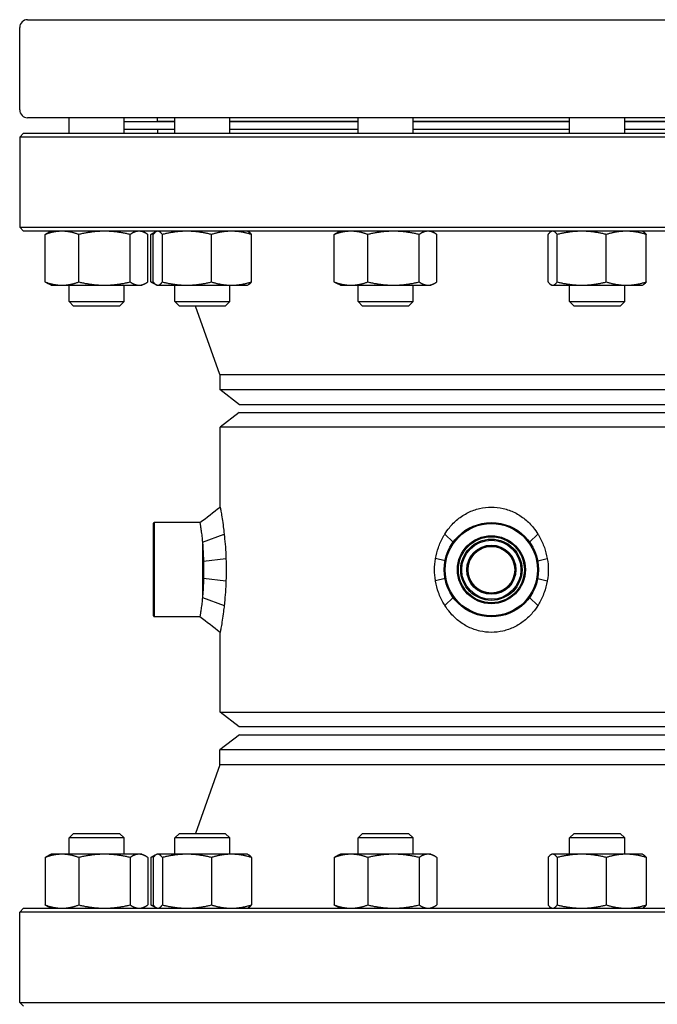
# Model space of a CAD drawing. Header units: inches. Extents: x 24 to 1128, y -69 to 748.
# Tile 599 of 656: x 603 to 613, y 594 to 609. Entities that reach past the tile are written whole.
import ezdxf

# ---------------------------------------------------------------- set-up
doc = ezdxf.new("R2010")
doc.units = ezdxf.units.IN
doc.header["$LTSCALE"] = 32
doc.header["$MEASUREMENT"] = 0
doc.layers.add('Visible (ANSI)', color=7, linetype='Continuous', lineweight=30)

msp = doc.modelspace()

# ---------------------------------------------------------------- linework, layer by layer
at = {"layer": 'Visible (ANSI)'}
for p, q in [((603.28063, 607.85353), (603.28063, 609.16353)), ((603.40563, 609.28853), (618.15563, 609.28853)), ((618.15563, 607.72853), (603.40563, 607.72853)), ((604.06461, 607.48353), (604.06461, 607.72853)), ((604.93961, 607.48353), (604.93961, 607.72853)), ((605.74694, 607.66353), (604.93961, 607.66353)), ((605.47063, 607.66853), (605.47063, 607.72853)), ((605.74694, 607.66853), (605.47063, 607.66853)), ((605.59063, 607.66353), (605.59063, 607.66853)), ((605.74694, 607.48353), (605.74694, 607.72853)), ((606.62194, 607.48353), (606.62194, 607.72853)), ((608.66081, 607.66853), (606.62194, 607.66853)), ((608.66081, 607.66353), (606.62194, 607.66353)), ((608.66081, 607.48353), (608.66081, 607.72853)), ((609.53581, 607.48353), (609.53581, 607.72853)), ((612.02546, 607.66853), (609.53581, 607.66853)), ((612.02546, 607.66353), (609.53581, 607.66353)), ((612.02546, 607.48353), (612.02546, 607.72853)), ((612.90046, 607.48353), (612.90046, 607.72853)), ((614.93933, 607.66853), (612.90046, 607.66853)), ((614.93933, 607.66353), (612.90046, 607.66353)), ((603.34313, 607.48353), (603.28063, 607.42103)), ((603.34313, 607.48353), (618.21813, 607.48353)), ((605.74694, 607.54353), (604.93961, 607.54353)), ((605.47063, 607.54353), (605.47063, 607.48353)), ((608.66081, 607.54353), (606.62194, 607.54353)), ((612.02546, 607.54353), (609.53581, 607.54353)), ((614.93933, 607.54353), (612.90046, 607.54353)), ((603.28063, 607.42103), (603.28063, 605.98603)), ((618.28063, 607.42103), (603.28063, 607.42103)), ((603.28063, 605.98603), (618.28063, 605.98603)), ((603.34313, 605.92353), (603.28063, 605.98603)), ((618.21813, 605.92353), (603.34313, 605.92353)), ((603.78311, 605.92353), (603.73733, 605.90218)), ((605.22111, 605.92353), (605.2669, 605.90218)), ((605.45398, 605.91819), (605.41965, 605.90218)), ((605.46544, 605.92353), (605.45418, 605.91828)), ((606.90344, 605.92353), (606.9147, 605.91828)), ((608.37931, 605.92353), (608.33352, 605.90218)), ((609.81731, 605.92353), (609.8631, 605.90218)), ((611.74396, 605.92353), (611.7327, 605.91828)), ((613.18196, 605.92353), (613.19321, 605.91828)), ((603.68468, 605.1164), (603.68468, 605.87166)), ((604.21916, 605.1164), (604.21916, 605.87166)), ((605.03659, 605.1164), (605.03659, 605.87166)), ((605.31955, 605.1164), (605.31955, 605.87166)), ((605.36701, 605.1164), (605.36701, 605.87166)), ((605.40391, 605.1164), (605.40391, 605.87166)), ((605.54913, 605.1164), (605.54913, 605.87166)), ((606.32966, 605.1164), (606.32966, 605.87166)), ((606.96496, 605.1164), (606.96496, 605.87166)), ((608.28088, 605.1164), (608.28088, 605.87166)), ((608.81536, 605.1164), (608.81536, 605.87166)), ((609.63279, 605.1164), (609.63279, 605.87166)), ((609.91574, 605.1164), (609.91574, 605.87166)), ((611.68243, 605.1164), (611.68243, 605.87166)), ((611.82765, 605.1164), (611.82765, 605.87166)), ((612.60818, 605.1164), (612.60818, 605.87166)), ((613.24348, 605.1164), (613.24348, 605.87166)), ((603.78311, 605.06453), (603.73733, 605.08588)), ((603.78311, 605.06453), (603.95192, 605.06453)), ((603.95192, 605.06453), (604.62788, 605.06453)), ((604.06461, 604.80645), (604.06461, 605.06453)), ((604.62788, 605.06453), (605.17807, 605.06453)), ((604.93961, 604.80645), (604.93961, 605.06453)), ((605.17807, 605.06453), (605.22111, 605.06453)), ((605.22111, 605.06453), (605.2669, 605.08588)), ((605.45418, 605.06978), (605.41965, 605.08588)), ((605.46544, 605.06453), (605.45418, 605.06978)), ((605.46544, 605.06453), (605.47652, 605.06453)), ((605.47652, 605.06453), (605.9394, 605.06453)), ((605.74694, 604.80645), (605.74694, 605.06453)), ((605.9394, 605.06453), (606.64731, 605.06453)), ((606.62194, 604.80645), (606.62194, 605.06453)), ((606.64731, 605.06453), (606.90344, 605.06453)), ((606.90344, 605.06453), (606.9147, 605.06978)), ((608.37931, 605.06453), (608.33352, 605.08588)), ((608.37931, 605.06453), (608.54812, 605.06453)), ((608.54812, 605.06453), (609.22407, 605.06453)), ((608.66081, 604.80645), (608.66081, 605.06453)), ((609.22407, 605.06453), (609.77426, 605.06453)), ((609.53581, 604.80645), (609.53581, 605.06453)), ((609.77426, 605.06453), (609.81731, 605.06453)), ((609.81731, 605.06453), (609.8631, 605.08588)), ((611.74396, 605.06453), (611.7327, 605.06978)), ((611.74396, 605.06453), (611.75504, 605.06453)), ((611.75504, 605.06453), (612.21791, 605.06453)), ((612.02546, 604.80645), (612.02546, 605.06453)), ((612.21791, 605.06453), (612.92583, 605.06453)), ((612.90046, 604.80645), (612.90046, 605.06453)), ((612.92583, 605.06453), (613.18196, 605.06453)), ((613.18196, 605.06453), (613.19321, 605.06978)), ((604.06461, 604.80645), (604.93961, 604.80645)), ((604.13753, 604.73353), (604.06461, 604.80645)), ((604.8667, 604.73353), (604.93961, 604.80645)), ((605.74694, 604.80645), (606.62194, 604.80645)), ((605.81986, 604.73353), (605.74694, 604.80645)), ((606.54902, 604.73353), (606.62194, 604.80645)), ((608.66081, 604.80645), (609.53581, 604.80645)), ((608.73373, 604.73353), (608.66081, 604.80645)), ((609.46289, 604.73353), (609.53581, 604.80645)), ((612.02546, 604.80645), (612.90046, 604.80645)), ((612.09837, 604.73353), (612.02546, 604.80645)), ((612.82754, 604.73353), (612.90046, 604.80645)), ((604.8667, 604.73353), (604.13753, 604.73353)), ((606.54902, 604.73353), (605.81986, 604.73353)), ((606.46563, 603.64353), (606.0784, 604.73353)), ((609.46289, 604.73353), (608.73373, 604.73353)), ((612.82754, 604.73353), (612.09837, 604.73353)), ((606.46563, 603.64353), (615.09563, 603.64353)), ((606.46563, 603.64353), (606.46563, 603.40332)), ((606.46563, 603.40332), (615.09563, 603.40332)), ((606.77813, 603.16353), (606.46563, 603.40332)), ((614.78313, 603.16353), (606.77813, 603.16353)), ((606.77013, 603.03853), (606.46813, 602.8068)), ((606.77013, 603.03853), (614.79113, 603.03853)), ((615.09313, 602.8068), (606.46813, 602.8068)), ((606.46813, 601.53566), (606.46813, 602.8068)), ((605.40563, 601.2729), (605.42126, 601.28853)), ((605.40563, 599.80415), (605.40563, 601.2729)), ((605.42126, 601.28853), (605.42126, 599.78853)), ((606.14689, 601.28853), (605.42126, 601.28853)), ((606.18688, 600.97836), (606.53224, 601.10577)), ((610.17314, 600.97836), (610.03966, 601.10549)), ((611.38813, 600.97836), (611.52143, 601.10577)), ((606.18688, 600.97836), (606.18688, 600.0987)), ((606.20329, 600.67487), (606.56039, 600.71621)), ((610.04386, 600.67874), (609.89338, 600.71621)), ((611.51739, 600.67883), (611.66789, 600.71621)), ((606.20329, 600.40219), (606.56039, 600.36085)), ((610.04386, 600.39832), (609.89338, 600.36085)), ((611.51739, 600.39823), (611.66789, 600.36085)), ((606.18688, 600.0987), (606.53224, 599.97129)), ((610.17314, 600.0987), (610.03966, 599.97157)), ((611.38813, 600.0987), (611.52143, 599.97129)), ((605.40563, 599.80415), (605.42126, 599.78853)), ((606.14689, 599.78853), (605.42126, 599.78853)), ((606.46813, 598.27026), (606.46813, 599.5414)), ((606.46813, 598.27026), (615.09313, 598.27026)), ((606.77013, 598.03853), (606.46813, 598.27026)), ((606.77813, 597.91353), (606.46563, 597.67374)), ((614.79113, 598.03853), (606.77013, 598.03853)), ((606.77813, 597.91353), (614.78313, 597.91353)), ((615.09563, 597.67374), (606.46563, 597.67374)), ((606.46563, 597.43353), (606.46563, 597.67374)), ((606.46563, 597.43353), (606.0784, 596.34353)), ((615.09563, 597.43353), (606.46563, 597.43353)), ((604.13753, 596.34353), (604.06461, 596.27061)), ((604.13753, 596.34353), (604.8667, 596.34353)), ((604.8667, 596.34353), (604.93961, 596.27061)), ((605.81986, 596.34353), (605.74694, 596.27061)), ((605.81986, 596.34353), (606.54902, 596.34353)), ((606.54902, 596.34353), (606.62194, 596.27061)), ((608.73373, 596.34353), (608.66081, 596.27061)), ((608.73373, 596.34353), (609.46289, 596.34353)), ((609.46289, 596.34353), (609.53581, 596.27061)), ((612.09837, 596.34353), (612.02546, 596.27061)), ((612.09837, 596.34353), (612.82754, 596.34353)), ((612.82754, 596.34353), (612.90046, 596.27061)), ((604.93961, 596.27061), (604.06461, 596.27061)), ((604.06461, 596.01253), (604.06461, 596.27061)), ((604.93961, 596.01253), (604.93961, 596.27061)), ((606.62194, 596.27061), (605.74694, 596.27061)), ((605.74694, 596.01253), (605.74694, 596.27061)), ((606.62194, 596.01253), (606.62194, 596.27061)), ((609.53581, 596.27061), (608.66081, 596.27061)), ((608.66081, 596.01253), (608.66081, 596.27061)), ((609.53581, 596.01253), (609.53581, 596.27061)), ((612.90046, 596.27061), (612.02546, 596.27061)), ((612.02546, 596.01253), (612.02546, 596.27061)), ((612.90046, 596.01253), (612.90046, 596.27061)), ((603.78311, 596.01253), (603.73733, 595.99118)), ((603.95192, 596.01253), (603.78311, 596.01253)), ((604.62788, 596.01253), (603.95192, 596.01253)), ((605.17807, 596.01253), (604.62788, 596.01253)), ((605.22111, 596.01253), (605.17807, 596.01253)), ((605.22111, 596.01253), (605.2669, 595.99118)), ((605.45418, 596.00728), (605.41965, 595.99118)), ((605.46544, 596.01253), (605.45418, 596.00728)), ((605.47652, 596.01253), (605.46544, 596.01253)), ((605.9394, 596.01253), (605.47652, 596.01253)), ((606.64731, 596.01253), (605.9394, 596.01253)), ((606.90344, 596.01253), (606.64731, 596.01253)), ((606.90344, 596.01253), (606.9147, 596.00728)), ((608.37931, 596.01253), (608.33352, 595.99118)), ((608.54812, 596.01253), (608.37931, 596.01253)), ((609.22407, 596.01253), (608.54812, 596.01253)), ((609.77426, 596.01253), (609.22407, 596.01253)), ((609.81731, 596.01253), (609.77426, 596.01253)), ((609.81731, 596.01253), (609.8631, 595.99118)), ((611.74396, 596.01253), (611.7327, 596.00728)), ((611.75504, 596.01253), (611.74396, 596.01253)), ((612.21791, 596.01253), (611.75504, 596.01253)), ((612.92583, 596.01253), (612.21791, 596.01253)), ((613.18196, 596.01253), (612.92583, 596.01253)), ((613.18196, 596.01253), (613.19321, 596.00728)), ((603.68468, 595.96066), (603.68468, 595.2054)), ((604.21916, 595.96066), (604.21916, 595.2054)), ((605.03659, 595.96066), (605.03659, 595.2054)), ((605.31955, 595.96066), (605.31955, 595.2054)), ((605.36701, 595.96066), (605.36701, 595.2054)), ((605.40391, 595.96066), (605.40391, 595.2054)), ((605.54913, 595.96066), (605.54913, 595.2054)), ((606.32966, 595.96066), (606.32966, 595.2054)), ((606.96496, 595.96066), (606.96496, 595.2054)), ((608.28088, 595.96066), (608.28088, 595.2054)), ((608.81536, 595.96066), (608.81536, 595.2054)), ((609.63279, 595.96066), (609.63279, 595.2054)), ((609.91574, 595.96066), (609.91574, 595.2054)), ((611.68243, 595.96066), (611.68243, 595.2054)), ((611.82765, 595.96066), (611.82765, 595.2054)), ((612.60818, 595.96066), (612.60818, 595.2054)), ((613.24348, 595.96066), (613.24348, 595.2054)), ((603.34313, 595.15353), (603.28063, 595.09103)), ((603.28063, 593.65603), (603.28063, 595.09103)), ((618.28063, 595.09103), (603.28063, 595.09103)), ((603.34313, 595.15353), (618.21813, 595.15353)), ((603.78311, 595.15353), (603.73733, 595.17488)), ((605.22111, 595.15353), (605.2669, 595.17488)), ((605.45398, 595.15887), (605.41965, 595.17488)), ((605.46544, 595.15353), (605.45418, 595.15878)), ((606.90344, 595.15353), (606.9147, 595.15878)), ((608.37931, 595.15353), (608.33352, 595.17488)), ((609.81731, 595.15353), (609.8631, 595.17488)), ((611.74396, 595.15353), (611.7327, 595.15878)), ((613.18196, 595.15353), (613.19321, 595.15878)), ((603.28063, 593.65603), (618.28063, 593.65603)), ((603.34313, 593.59353), (603.28063, 593.65603))]:
    msp.add_line(p, q, dxfattribs=at)
for radius in [0.75, 0.73438, 0.54063, 0.52432, 0.48748, 0.47117, 0.39063, 0.375, 0.371]:
    msp.add_circle((610.78063, 600.53853), radius, dxfattribs=at)
for centre, radius, start, end in [((603.40563, 609.16353), 0.125, 90, 180), ((603.40563, 607.85353), 0.125, 180, 270), ((605.39089, 605.54853), 0.375, 80.315404, 90), ((605.39089, 595.52853), 0.375, 270, 279.684596)]:
    msp.add_arc(centre, radius, start, end, dxfattribs=at)
for points, weights in [([(603.95192, 605.92353), (603.8279, 605.92353), (603.68468, 605.87166)], [1, 1.0379548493, 1]), ([(603.68468, 605.87166), (603.71209, 605.89041), (603.73733, 605.90218)], [1, 1.01339325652, 1.01733426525]), ([(604.21916, 605.87166), (604.07595, 605.92353), (603.95192, 605.92353)], [1, 1.0379548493, 1]), ([(604.62788, 605.92353), (604.43819, 605.92353), (604.21916, 605.87166)], [1, 1.0379548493, 1]), ([(605.03659, 605.87166), (604.81756, 605.92353), (604.62788, 605.92353)], [1, 1.0379548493, 1]), ([(605.17807, 605.92353), (605.11241, 605.92353), (605.03659, 605.87166)], [1, 1.0379548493, 1]), ([(605.31955, 605.87166), (605.24373, 605.92353), (605.17807, 605.92353)], [1, 1.0379548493, 1]), ([(605.36701, 605.87166), (605.39441, 605.89041), (605.41965, 605.90218)], [1, 1.01339325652, 1.01733426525]), ([(605.41768, 605.88865), (605.39291, 605.88104), (605.36701, 605.87166)], [1.01098059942, 1.00665836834, 1]), ([(605.47652, 605.92353), (605.44282, 605.92353), (605.40391, 605.87166)], [1, 1.0379548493, 1]), ([(605.54913, 605.87166), (605.51022, 605.92353), (605.47652, 605.92353)], [1, 1.0379548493, 1]), ([(605.9394, 605.92353), (605.75827, 605.92353), (605.54913, 605.87166)], [1, 1.0379548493, 1]), ([(606.32966, 605.87166), (606.12052, 605.92353), (605.9394, 605.92353)], [1, 1.0379548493, 1]), ([(606.64731, 605.92353), (606.49989, 605.92353), (606.32966, 605.87166)], [1, 1.0379548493, 1]), ([(606.96496, 605.87166), (606.79473, 605.92353), (606.64731, 605.92353)], [1, 1.0379548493, 1]), ([(606.9147, 605.91828), (606.93822, 605.90731), (606.96496, 605.87166)], [1.01653872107, 1.02578038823, 1]), ([(608.54812, 605.92353), (608.42409, 605.92353), (608.28088, 605.87166)], [1, 1.0379548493, 1]), ([(608.28088, 605.87166), (608.30828, 605.89041), (608.33352, 605.90218)], [1, 1.01339325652, 1.01733426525]), ([(608.81536, 605.87166), (608.67214, 605.92353), (608.54812, 605.92353)], [1, 1.0379548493, 1]), ([(609.22407, 605.92353), (609.03439, 605.92353), (608.81536, 605.87166)], [1, 1.0379548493, 1]), ([(609.63279, 605.87166), (609.41376, 605.92353), (609.22407, 605.92353)], [1, 1.0379548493, 1]), ([(609.77426, 605.92353), (609.7086, 605.92353), (609.63279, 605.87166)], [1, 1.0379548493, 1]), ([(609.91574, 605.87166), (609.83992, 605.92353), (609.77426, 605.92353)], [1, 1.0379548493, 1]), ([(611.75504, 605.92353), (611.72134, 605.92353), (611.68243, 605.87166)], [1, 1.0379548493, 1]), ([(611.82765, 605.87166), (611.78874, 605.92353), (611.75504, 605.92353)], [1, 1.0379548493, 1]), ([(612.21791, 605.92353), (612.03679, 605.92353), (611.82765, 605.87166)], [1, 1.0379548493, 1]), ([(612.60818, 605.87166), (612.39904, 605.92353), (612.21791, 605.92353)], [1, 1.0379548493, 1]), ([(612.92583, 605.92353), (612.77841, 605.92353), (612.60818, 605.87166)], [1, 1.0379548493, 1]), ([(613.24348, 605.87166), (613.07325, 605.92353), (612.92583, 605.92353)], [1, 1.0379548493, 1]), ([(613.19321, 605.91828), (613.21674, 605.90731), (613.24348, 605.87166)], [1.01653872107, 1.02578038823, 1]), ([(603.73733, 605.08588), (603.71209, 605.09765), (603.68468, 605.1164)], [1.01733426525, 1.01339325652, 1]), ([(603.68468, 605.1164), (603.8279, 605.06453), (603.95192, 605.06453)], [1, 1.0379548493, 1]), ([(603.95192, 605.06453), (604.07595, 605.06453), (604.21916, 605.1164)], [1, 1.0379548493, 1]), ([(604.21916, 605.1164), (604.43819, 605.06453), (604.62788, 605.06453)], [1, 1.0379548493, 1]), ([(604.62788, 605.06453), (604.81756, 605.06453), (605.03659, 605.1164)], [1, 1.0379548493, 1]), ([(605.03659, 605.1164), (605.11241, 605.06453), (605.17807, 605.06453)], [1, 1.0379548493, 1]), ([(605.17807, 605.06453), (605.24373, 605.06453), (605.31955, 605.1164)], [1, 1.0379548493, 1]), ([(605.36701, 605.1164), (605.39291, 605.10702), (605.41768, 605.09941)], [1, 1.00665836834, 1.01098059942]), ([(605.41965, 605.08588), (605.39441, 605.09765), (605.36701, 605.1164)], [1.01733426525, 1.01339325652, 1]), ([(605.40391, 605.1164), (605.44282, 605.06453), (605.47652, 605.06453)], [1, 1.0379548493, 1]), ([(605.47652, 605.06453), (605.51022, 605.06453), (605.54913, 605.1164)], [1, 1.0379548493, 1]), ([(605.54913, 605.1164), (605.75827, 605.06453), (605.9394, 605.06453)], [1, 1.0379548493, 1]), ([(605.9394, 605.06453), (606.12052, 605.06453), (606.32966, 605.1164)], [1, 1.0379548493, 1]), ([(606.32966, 605.1164), (606.49989, 605.06453), (606.64731, 605.06453)], [1, 1.0379548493, 1]), ([(606.64731, 605.06453), (606.79473, 605.06453), (606.96496, 605.1164)], [1, 1.0379548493, 1]), ([(606.96496, 605.1164), (606.93822, 605.08075), (606.9147, 605.06978)], [1, 1.02578038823, 1.01653872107]), ([(608.33352, 605.08588), (608.30828, 605.09765), (608.28088, 605.1164)], [1.01733426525, 1.01339325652, 1]), ([(608.28088, 605.1164), (608.42409, 605.06453), (608.54812, 605.06453)], [1, 1.0379548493, 1]), ([(608.54812, 605.06453), (608.67214, 605.06453), (608.81536, 605.1164)], [1, 1.0379548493, 1]), ([(608.81536, 605.1164), (609.03439, 605.06453), (609.22407, 605.06453)], [1, 1.0379548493, 1]), ([(609.22407, 605.06453), (609.41376, 605.06453), (609.63279, 605.1164)], [1, 1.0379548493, 1]), ([(609.63279, 605.1164), (609.7086, 605.06453), (609.77426, 605.06453)], [1, 1.0379548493, 1]), ([(609.77426, 605.06453), (609.83992, 605.06453), (609.91574, 605.1164)], [1, 1.0379548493, 1]), ([(611.68243, 605.1164), (611.72134, 605.06453), (611.75504, 605.06453)], [1, 1.0379548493, 1]), ([(611.75504, 605.06453), (611.78874, 605.06453), (611.82765, 605.1164)], [1, 1.0379548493, 1]), ([(611.82765, 605.1164), (612.03679, 605.06453), (612.21791, 605.06453)], [1, 1.0379548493, 1]), ([(612.21791, 605.06453), (612.39904, 605.06453), (612.60818, 605.1164)], [1, 1.0379548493, 1]), ([(612.60818, 605.1164), (612.77841, 605.06453), (612.92583, 605.06453)], [1, 1.0379548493, 1]), ([(612.92583, 605.06453), (613.07325, 605.06453), (613.24348, 605.1164)], [1, 1.0379548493, 1]), ([(613.24348, 605.1164), (613.21674, 605.08075), (613.19321, 605.06978)], [1, 1.02578038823, 1.01653872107]), ([(603.95192, 596.01253), (603.8279, 596.01253), (603.68468, 595.96066)], [1, 1.0379548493, 1]), ([(604.21916, 595.96066), (604.07595, 596.01253), (603.95192, 596.01253)], [1, 1.0379548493, 1]), ([(604.62788, 596.01253), (604.43819, 596.01253), (604.21916, 595.96066)], [1, 1.0379548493, 1]), ([(605.03659, 595.96066), (604.81756, 596.01253), (604.62788, 596.01253)], [1, 1.0379548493, 1]), ([(605.17807, 596.01253), (605.11241, 596.01253), (605.03659, 595.96066)], [1, 1.0379548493, 1]), ([(605.31955, 595.96066), (605.24373, 596.01253), (605.17807, 596.01253)], [1, 1.0379548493, 1]), ([(605.47652, 596.01253), (605.44282, 596.01253), (605.40391, 595.96066)], [1, 1.0379548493, 1]), ([(605.54913, 595.96066), (605.51022, 596.01253), (605.47652, 596.01253)], [1, 1.0379548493, 1]), ([(605.9394, 596.01253), (605.75827, 596.01253), (605.54913, 595.96066)], [1, 1.0379548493, 1]), ([(606.32966, 595.96066), (606.12052, 596.01253), (605.9394, 596.01253)], [1, 1.0379548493, 1]), ([(606.64731, 596.01253), (606.49989, 596.01253), (606.32966, 595.96066)], [1, 1.0379548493, 1]), ([(606.96496, 595.96066), (606.79473, 596.01253), (606.64731, 596.01253)], [1, 1.0379548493, 1]), ([(606.9147, 596.00728), (606.93822, 595.99631), (606.96496, 595.96066)], [1.01653872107, 1.02578038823, 1]), ([(608.54812, 596.01253), (608.42409, 596.01253), (608.28088, 595.96066)], [1, 1.0379548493, 1]), ([(608.81536, 595.96066), (608.67214, 596.01253), (608.54812, 596.01253)], [1, 1.0379548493, 1]), ([(609.22407, 596.01253), (609.03439, 596.01253), (608.81536, 595.96066)], [1, 1.0379548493, 1]), ([(609.63279, 595.96066), (609.41376, 596.01253), (609.22407, 596.01253)], [1, 1.0379548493, 1]), ([(609.77426, 596.01253), (609.7086, 596.01253), (609.63279, 595.96066)], [1, 1.0379548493, 1]), ([(609.91574, 595.96066), (609.83992, 596.01253), (609.77426, 596.01253)], [1, 1.0379548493, 1]), ([(611.75504, 596.01253), (611.72134, 596.01253), (611.68243, 595.96066)], [1, 1.0379548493, 1]), ([(611.82765, 595.96066), (611.78874, 596.01253), (611.75504, 596.01253)], [1, 1.0379548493, 1]), ([(612.21791, 596.01253), (612.03679, 596.01253), (611.82765, 595.96066)], [1, 1.0379548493, 1]), ([(612.60818, 595.96066), (612.39904, 596.01253), (612.21791, 596.01253)], [1, 1.0379548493, 1]), ([(612.92583, 596.01253), (612.77841, 596.01253), (612.60818, 595.96066)], [1, 1.0379548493, 1]), ([(613.24348, 595.96066), (613.07325, 596.01253), (612.92583, 596.01253)], [1, 1.0379548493, 1]), ([(613.19321, 596.00728), (613.21674, 595.99631), (613.24348, 595.96066)], [1.01653872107, 1.02578038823, 1]), ([(603.68468, 595.96066), (603.71209, 595.97941), (603.73733, 595.99118)], [1, 1.01339325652, 1.01733426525]), ([(605.36701, 595.96066), (605.39441, 595.97941), (605.41965, 595.99118)], [1, 1.01339325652, 1.01733426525]), ([(605.41768, 595.97765), (605.39291, 595.97004), (605.36701, 595.96066)], [1.01098059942, 1.00665836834, 1]), ([(608.28088, 595.96066), (608.30828, 595.97941), (608.33352, 595.99118)], [1, 1.01339325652, 1.01733426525]), ([(603.73733, 595.17488), (603.71209, 595.18665), (603.68468, 595.2054)], [1.01733426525, 1.01339325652, 1]), ([(603.68468, 595.2054), (603.8279, 595.15353), (603.95192, 595.15353)], [1, 1.0379548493, 1]), ([(603.95192, 595.15353), (604.07595, 595.15353), (604.21916, 595.2054)], [1, 1.0379548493, 1]), ([(604.21916, 595.2054), (604.43819, 595.15353), (604.62788, 595.15353)], [1, 1.0379548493, 1]), ([(604.62788, 595.15353), (604.81756, 595.15353), (605.03659, 595.2054)], [1, 1.0379548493, 1]), ([(605.03659, 595.2054), (605.11241, 595.15353), (605.17807, 595.15353)], [1, 1.0379548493, 1]), ([(605.17807, 595.15353), (605.24373, 595.15353), (605.31955, 595.2054)], [1, 1.0379548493, 1]), ([(605.41965, 595.17488), (605.39441, 595.18665), (605.36701, 595.2054)], [1.01733426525, 1.01339325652, 1]), ([(605.36701, 595.2054), (605.39291, 595.19602), (605.41768, 595.18841)], [1, 1.00665836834, 1.01098059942]), ([(605.40391, 595.2054), (605.44282, 595.15353), (605.47652, 595.15353)], [1, 1.0379548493, 1]), ([(605.47652, 595.15353), (605.51022, 595.15353), (605.54913, 595.2054)], [1, 1.0379548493, 1]), ([(605.54913, 595.2054), (605.75827, 595.15353), (605.9394, 595.15353)], [1, 1.0379548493, 1]), ([(605.9394, 595.15353), (606.12052, 595.15353), (606.32966, 595.2054)], [1, 1.0379548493, 1]), ([(606.32966, 595.2054), (606.49989, 595.15353), (606.64731, 595.15353)], [1, 1.0379548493, 1]), ([(606.64731, 595.15353), (606.79473, 595.15353), (606.96496, 595.2054)], [1, 1.0379548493, 1]), ([(606.96496, 595.2054), (606.93822, 595.16975), (606.9147, 595.15878)], [1, 1.02578038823, 1.01653872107]), ([(608.28088, 595.2054), (608.42409, 595.15353), (608.54812, 595.15353)], [1, 1.0379548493, 1]), ([(608.33352, 595.17488), (608.30828, 595.18665), (608.28088, 595.2054)], [1.01733426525, 1.01339325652, 1]), ([(608.54812, 595.15353), (608.67214, 595.15353), (608.81536, 595.2054)], [1, 1.0379548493, 1]), ([(608.81536, 595.2054), (609.03439, 595.15353), (609.22407, 595.15353)], [1, 1.0379548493, 1]), ([(609.22407, 595.15353), (609.41376, 595.15353), (609.63279, 595.2054)], [1, 1.0379548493, 1]), ([(609.63279, 595.2054), (609.7086, 595.15353), (609.77426, 595.15353)], [1, 1.0379548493, 1]), ([(609.77426, 595.15353), (609.83992, 595.15353), (609.91574, 595.2054)], [1, 1.0379548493, 1]), ([(611.68243, 595.2054), (611.72134, 595.15353), (611.75504, 595.15353)], [1, 1.0379548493, 1]), ([(611.75504, 595.15353), (611.78874, 595.15353), (611.82765, 595.2054)], [1, 1.0379548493, 1]), ([(611.82765, 595.2054), (612.03679, 595.15353), (612.21791, 595.15353)], [1, 1.0379548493, 1]), ([(612.21791, 595.15353), (612.39904, 595.15353), (612.60818, 595.2054)], [1, 1.0379548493, 1]), ([(612.60818, 595.2054), (612.77841, 595.15353), (612.92583, 595.15353)], [1, 1.0379548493, 1]), ([(612.92583, 595.15353), (613.07325, 595.15353), (613.24348, 595.2054)], [1, 1.0379548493, 1]), ([(613.24348, 595.2054), (613.21674, 595.16975), (613.19321, 595.15878)], [1, 1.02578038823, 1.01653872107])]:
    msp.add_rational_spline(points, weights, degree=2, dxfattribs=at)
for points in [[(606.14689, 601.28853), (606.25398, 601.37089), (606.36104, 601.4533), (606.46813, 601.53566)], [(606.46813, 599.5414), (606.36104, 599.62376), (606.25398, 599.70617), (606.14689, 599.78853)]]:
    msp.add_open_spline(points, degree=3, dxfattribs=at)
for points, knots in [([(606.46813, 601.53566), (606.46813, 601.53566), (606.46944, 601.52876), (606.47466, 601.50041), (606.47857, 601.47897), (606.4882, 601.42324), (606.49393, 601.38889), (606.50601, 601.31077), (606.51235, 601.267), (606.52301, 601.18566), (606.52772, 601.14698), (606.53224, 601.10577)], [3.64625854, 3.64625854, 3.64625854, 3.64625854, 4.10750671, 4.10750671, 4.56875488, 4.56875488, 5.03000306, 5.03000306, 5.49125123, 5.49125123, 5.8479589, 5.8479589, 5.8479589, 5.8479589]), ([(610.03966, 601.10549), (610.0622, 601.14138), (610.08663, 601.1753), (610.15154, 601.25461), (610.19666, 601.30031), (610.29677, 601.38191), (610.35177, 601.41782), (610.46817, 601.47616), (610.5297, 601.49864), (610.65486, 601.52839), (610.71851, 601.53566), (610.84276, 601.53566), (610.9064, 601.52839), (611.03157, 601.49864), (611.09309, 601.47616), (611.20949, 601.41782), (611.26449, 601.38191), (611.36461, 601.30031), (611.40972, 601.25461), (611.47457, 601.17539), (611.49893, 601.14156), (611.52143, 601.10577)], [1.4424487, 1.4424487, 1.4424487, 1.4424487, 1.75385711, 1.75385711, 2.22723019, 2.22723019, 2.70060327, 2.70060327, 3.17397635, 3.17397635, 3.64734943, 3.64734943, 4.12072251, 4.12072251, 4.5940956, 4.5940956, 5.06746868, 5.06746868, 5.54084176, 5.54084176, 5.85142641, 5.85142641, 5.85142641, 5.85142641]), ([(606.14689, 601.28853), (606.14689, 601.28853), (606.14763, 601.28401), (606.15065, 601.26499), (606.15293, 601.25049), (606.15867, 601.2122), (606.16212, 601.18836), (606.16955, 601.13332), (606.17351, 601.10211), (606.18049, 601.04145), (606.18375, 601.01111), (606.18688, 600.97836)], [8.62738484, 8.62738484, 8.62738484, 8.62738484, 8.98685495, 8.98685495, 9.34632505, 9.34632505, 9.70579515, 9.70579515, 10.06526526, 10.06526526, 10.36166118, 10.36166118, 10.36166118, 10.36166118]), ([(606.53224, 601.10577), (606.53342, 601.09496), (606.53459, 601.08397), (606.54128, 601.01917), (606.54637, 600.96178), (606.55477, 600.84308), (606.55807, 600.78169), (606.5603, 600.71895), (606.56034, 600.71758), (606.56039, 600.71621)], [5.8479589, 5.8479589, 5.8479589, 5.8479589, 5.94156769, 5.94156769, 6.39188416, 6.39188416, 6.84220062, 6.84220062, 6.85226105, 6.85226105, 6.85226105, 6.85226105]), ([(609.89338, 600.71621), (609.90322, 600.77589), (609.91826, 600.83566), (609.95845, 600.95162), (609.98366, 601.00787), (610.0216, 601.07586), (610.03048, 601.09084), (610.03966, 601.10549)], [0.4397521, 0.4397521, 0.4397521, 0.4397521, 0.87692855, 0.87692855, 1.31539283, 1.31539283, 1.4424487, 1.4424487, 1.4424487, 1.4424487]), ([(611.52143, 601.10577), (611.53068, 601.09103), (611.53961, 601.07596), (611.57761, 601.00787), (611.60281, 600.95162), (611.64301, 600.83566), (611.65805, 600.77589), (611.66789, 600.71621)], [5.85142641, 5.85142641, 5.85142641, 5.85142641, 5.97930603, 5.97930603, 6.41777031, 6.41777031, 6.85494677, 6.85494677, 6.85494677, 6.85494677]), ([(606.18688, 600.97836), (606.18722, 600.97426), (606.18755, 600.97014), (606.1913, 600.92329), (606.19445, 600.87751), (606.19965, 600.78265), (606.20169, 600.73351), (606.20313, 600.68118), (606.20321, 600.67802), (606.20329, 600.67487)], [4.716153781, 4.716153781, 4.716153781, 4.716153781, 4.751325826, 4.751325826, 5.112791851, 5.112791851, 5.474257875, 5.474257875, 5.497479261, 5.497479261, 5.497479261, 5.497479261]), ([(606.56039, 600.71621), (606.56044, 600.71511), (606.56048, 600.71402), (606.56295, 600.65441), (606.56413, 600.59552), (606.56413, 600.53853), (606.56413, 600.48154), (606.56295, 600.42265), (606.56048, 600.36304), (606.56044, 600.36195), (606.56039, 600.36085)], [-0.442439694, -0.442439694, -0.442439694, -0.442439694, -0.434289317, -0.434289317, 0, 0, 0, 0.434289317, 0.434289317, 0.442439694, 0.442439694, 0.442439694, 0.442439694]), ([(609.89338, 600.36085), (609.89316, 600.36195), (609.89294, 600.36304), (609.88123, 600.42265), (609.87576, 600.48154), (609.87576, 600.59552), (609.88123, 600.65441), (609.89294, 600.71402), (609.89316, 600.71511), (609.89338, 600.71621)], [-7.390832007, -7.390832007, -7.390832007, -7.390832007, -7.382681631, -7.382681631, -6.948392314, -6.948392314, -6.514102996, -6.514102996, -6.50595262, -6.50595262, -6.50595262, -6.50595262]), ([(611.66789, 600.71621), (611.66811, 600.71511), (611.66832, 600.71402), (611.68003, 600.65441), (611.6855, 600.59552), (611.6855, 600.53853), (611.6855, 600.48154), (611.68003, 600.42265), (611.66832, 600.36304), (611.66811, 600.36195), (611.66789, 600.36085)], [-0.442439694, -0.442439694, -0.442439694, -0.442439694, -0.434289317, -0.434289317, 0, 0, 0, 0.434289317, 0.434289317, 0.442439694, 0.442439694, 0.442439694, 0.442439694]), ([(606.20329, 600.67487), (606.20447, 600.62886), (606.20505, 600.58292), (606.20505, 600.49418), (606.20447, 600.44823), (606.20329, 600.40219)], [5.497479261, 5.497479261, 5.497479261, 5.497479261, 5.8357239, 5.8357239, 6.173679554, 6.173679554, 6.173679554, 6.173679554]), ([(606.20329, 600.40219), (606.20324, 600.39998), (606.20318, 600.39776), (606.20182, 600.34729), (606.19985, 600.29902), (606.19483, 600.20571), (606.19179, 600.1606), (606.18795, 600.1118), (606.18742, 600.10521), (606.18688, 600.0987)], [6.173679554, 6.173679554, 6.173679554, 6.173679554, 6.189953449, 6.189953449, 6.544182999, 6.544182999, 6.898412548, 6.898412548, 6.954395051, 6.954395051, 6.954395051, 6.954395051]), ([(606.56039, 600.36085), (606.55832, 600.30117), (606.55519, 600.2414), (606.54718, 600.12544), (606.54231, 600.06919), (606.53544, 600.0011), (606.53385, 599.98603), (606.53224, 599.97129)], [-6.85385588, -6.85385588, -6.85385588, -6.85385588, -6.41667942, -6.41667942, -5.97821514, -5.97821514, -5.85033552, -5.85033552, -5.85033552, -5.85033552]), ([(610.03966, 599.97157), (610.03294, 599.9823), (610.02638, 599.99319), (609.9891, 600.05788), (609.96261, 600.11528), (609.92028, 600.23398), (609.90443, 600.29537), (609.89383, 600.35811), (609.8936, 600.35948), (609.89338, 600.36085)], [13.1434795, 13.1434795, 13.1434795, 13.1434795, 13.23626656, 13.23626656, 13.68658302, 13.68658302, 14.13689949, 14.13689949, 14.14695992, 14.14695992, 14.14695992, 14.14695992]), ([(611.66789, 600.36085), (611.66766, 600.35948), (611.66743, 600.35811), (611.65684, 600.29537), (611.64098, 600.23398), (611.59866, 600.11528), (611.57217, 600.05788), (611.53483, 599.99309), (611.52821, 599.9821), (611.52143, 599.97129)], [7.7349549, 7.7349549, 7.7349549, 7.7349549, 7.74501533, 7.74501533, 8.1953318, 8.1953318, 8.64564826, 8.64564826, 8.73925705, 8.73925705, 8.73925705, 8.73925705]), ([(606.18688, 600.0987), (606.18375, 600.06595), (606.18049, 600.03561), (606.17351, 599.97495), (606.16955, 599.94374), (606.16212, 599.8887), (606.15867, 599.86486), (606.15293, 599.82657), (606.15065, 599.81207), (606.14763, 599.79305), (606.14689, 599.78853), (606.14689, 599.78853)], [1.14151861, 1.14151861, 1.14151861, 1.14151861, 1.43791453, 1.43791453, 1.79738463, 1.79738463, 2.15685474, 2.15685474, 2.51632484, 2.51632484, 2.87579495, 2.87579495, 2.87579495, 2.87579495]), ([(606.53224, 599.97129), (606.52832, 599.9355), (606.52425, 599.90167), (606.51408, 599.82245), (606.50756, 599.77675), (606.49507, 599.69515), (606.48911, 599.65923), (606.47907, 599.6009), (606.47498, 599.57842), (606.46951, 599.54867), (606.46813, 599.5414), (606.46813, 599.5414)], [-5.85033552, -5.85033552, -5.85033552, -5.85033552, -5.53975087, -5.53975087, -5.06637779, -5.06637779, -4.5930047, -4.5930047, -4.11963162, -4.11963162, -3.64625854, -3.64625854, -3.64625854, -3.64625854]), ([(611.52143, 599.97129), (611.49553, 599.93008), (611.46709, 599.8914), (611.39786, 599.81006), (611.35312, 599.76629), (611.25424, 599.68817), (611.20011, 599.65382), (611.08585, 599.59809), (611.0256, 599.57665), (610.90326, 599.5483), (610.84116, 599.5414), (610.7201, 599.5414), (610.658, 599.5483), (610.53566, 599.57665), (610.47542, 599.59809), (610.36116, 599.65382), (610.30703, 599.68817), (610.20815, 599.76629), (610.16341, 599.81006), (610.09411, 599.89149), (610.0656, 599.93026), (610.03966, 599.97157)], [8.73925705, 8.73925705, 8.73925705, 8.73925705, 9.09596473, 9.09596473, 9.5572129, 9.5572129, 10.01846107, 10.01846107, 10.47970924, 10.47970924, 10.94095741, 10.94095741, 11.40220558, 11.40220558, 11.86345375, 11.86345375, 12.32470192, 12.32470192, 12.78595009, 12.78595009, 13.1434795, 13.1434795, 13.1434795, 13.1434795])]:
    msp.add_open_spline(points, degree=3, knots=knots, dxfattribs=at)

doc.saveas('drawing.dxf')
